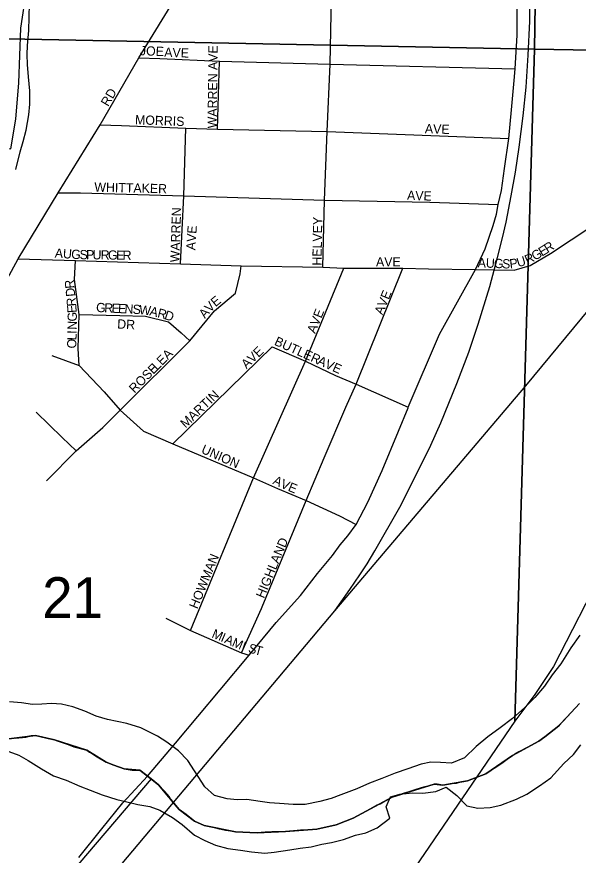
# Model space of a CAD drawing. Extents: x 1310247 to 1552180, y 377264 to 706493.
# Drawn here: x 1391416 to 1394458, y 525062 to 529602 of the extents above; entities that cross this region are included whole.
import ezdxf

# ---------------------------------------------------------------- set-up
doc = ezdxf.new("R2010")
doc.units = 0
for name, color, linetype in [('GM_X_City_Street', 7, 'Continuous'), ('GM_X_City_Street_Text', 7, 'Continuous'), ('GM_X_Corporation', 7, 'Continuous'), ('GM_X_Major_River', 7, 'Continuous'), ('GM_X_Rail_Line', 7, 'Continuous'), ('GM_X_Section', 7, 'Continuous'), ('GM_X_Section_Text', 7, 'Continuous'), ('GM_X_Township', 7, 'Continuous'), ('GM_X_US_Route', 7, 'Continuous')]:
    doc.layers.add(name, color=color, linetype=linetype)

msp = doc.modelspace()

# ---------------------------------------------------------------- linework, layer by layer
at = {"layer": 'GM_X_City_Street'}
for points in [[(1390809.9, 526675.6), (1390838.4, 526764.9), (1390872.4, 526881.4), (1390892.9, 527051.6), (1390941.5, 527336), (1390961.3, 527482.5), (1391017.1, 527523.9), (1391134.6, 527658.3), (1391198.9, 527738.3), (1391244.8, 527837.9), (1391276.4, 527984.4), (1391339.5, 528138.3), (1391424.3, 528291.1), (1391640.1, 528648.7), (1391868, 529016), (1392076.5, 529378.4), (1392295.8, 529737.2), (1392338.5, 529803.9), (1392539.1, 530098.3), (1392662.3, 530285.6)], [(1393074.2, 528246.2), (1393082.7, 528608.7), (1393098.4, 528979.6), (1393114, 529345.6), (1393120.5, 529709.1), (1393129, 530076.7)], [(1392076.5, 529378.4), (1392191.7, 529374.8), (1392514.1, 529361.5), (1393114, 529345.6), (1394116.1, 529319.1)], [(1392503.2, 528993), (1392514.1, 529361.5)], [(1393901, 528232.9), (1394110.7, 528229.3), (1394197.9, 528254.7), (1394308.2, 528320.2), (1394643.9, 528542), (1394975, 528748.3), (1395251.1, 528986), (1395313.9, 529031.5), (1395394.7, 529058.2), (1395480.2, 529091.1), (1395574.3, 529143.7), (1395679.5, 529212.8), (1395765, 529241), (1395888.2, 529265.3), (1396000.3, 529286.5), (1396082.7, 529301.4), (1396127.7, 529313.2)], [(1391868, 529016), (1391983.2, 529012.4), (1392331.1, 528999), (1392503.2, 528993), (1393098.4, 528979.6), (1394081.6, 528943.3)], [(1392303, 528264.7), (1392321.4, 528632.9), (1392331.1, 528999)], [(1391640.1, 528648.7), (1391761.3, 528648.7), (1392321.4, 528632.9), (1393082.7, 528608.7), (1393654.9, 528597.8), (1394024.6, 528584.4)], [(1391424.3, 528291.1), (1391734.7, 528281.4), (1392303, 528264.7), (1392631.7, 528253.5), (1393074.2, 528246.2), (1393188.1, 528240.2), (1393508.2, 528240.2), (1393647.6, 528236.5), (1393901, 528232.9)], [(1391576.4, 527088.8), (1391737.3, 527251.1), (1391881.9, 527378), (1391976.4, 527471.1), (1392353.5, 527846.7), (1392487.1, 528009.8), (1392600.7, 528104.2), (1392625.8, 528209), (1392631.7, 528253.5)], [(1391753.5, 527713.1), (1391749.1, 527804.6), (1391753.5, 527989.1), (1391728.4, 528179.5), (1391734.7, 528281.4)], [(1392356.7, 526279), (1392698.6, 527104.6), (1392979.8, 527736.4), (1393188.1, 528240.2)], [(1392741.6, 526397.8), (1392745.6, 526406.7), (1392983.2, 526982), (1393081.9, 527212.9), (1393198.8, 527488), (1393255.4, 527612.6), (1393508.2, 528240.2)], [(1391753.5, 527989.1), (1391974.9, 527984.7), (1392113.2, 527980.8), (1392238.3, 527949), (1392306.3, 527889.5), (1392353.5, 527846.7)], [(1392261.2, 527289.5), (1392799.2, 527813.8)], [(1392799.2, 527813.8), (1392979.8, 527736.4), (1393142.3, 527659.5), (1393255.4, 527612.6), (1393537.5, 527488.4)], [(1391605.9, 527767.7), (1391753.5, 527713.1), (1391889.3, 527571.4), (1391976.4, 527471.1), (1392101.9, 527357.4), (1392261.2, 527289.5), (1392698.6, 527104.6), (1392827.9, 527047.1), (1392983.2, 526982), (1393165.3, 526898.6), (1393255.4, 526852.6)], [(1391521.8, 527460.7), (1391662.7, 527322.7), (1391737.3, 527251.1)], [(1392634.3, 526158.1), (1392741.6, 526397.8)], [(1392223.2, 526344.3), (1392356.7, 526279), (1392634.3, 526158.1), (1392675.7, 526145.1)]]:
    msp.add_lwpolyline(points, dxfattribs=at)
at = {"layer": 'GM_X_Corporation'}
for points in [[(1388957.7, 528894.3), (1389314, 528893), (1389314, 529270.8), (1390988.1, 529270.8), (1390988.2, 528889.7), (1391383.7, 528886.9), (1391410.3, 529046.8), (1391427.9, 529243), (1391438.4, 529539.9), (1391468.3, 529743.8), (1391683, 529888.4), (1391872.5, 529923.1), (1392167.5, 530001.1), (1392414.7, 530160.8), (1392641.2, 530294.9), (1396156.9, 529954.2)], [(1394464.2, 525883.8), (1394394.1, 525807.3), (1394355.9, 525766.9), (1394353.7, 525762.8), (1394277, 525702.7), (1394244.9, 525678.3), (1394189.5, 525648.5), (1394136.3, 525620.7), (1394115.5, 525608.9), (1394102.8, 525602.4), (1394086.9, 525590.5), (1394051.6, 525563.4), (1394022.5, 525543.3), (1393957.9, 525502.6), (1393909, 525482.7), (1393857.6, 525463.7), (1393826.5, 525459.7), (1393797.1, 525450.7), (1393764.3, 525448.6), (1393724.2, 525441.7), (1393693.2, 525446.9), (1393685.6, 525447.1), (1393676.8, 525445.8), (1393642.8, 525435.5), (1393619.6, 525429.8), (1393577.8, 525417.6), (1393540.8, 525404.3), (1393509.3, 525395.3), (1393480.5, 525384.7), (1393450.4, 525375.5), (1393439.5, 525368), (1393412.9, 525354.1), (1393384.6, 525338.9), (1393366.1, 525333.2), (1393304.5, 525296.6), (1393238.3, 525262), (1393197.3, 525245.3), (1393146.4, 525225.4), (1393092.1, 525212.6), (1393042, 525203.4), (1392997.9, 525199.3), (1392952.6, 525196.4), (1392914.9, 525193.4), (1392871.5, 525190.4), (1392845.2, 525188.7), (1392797.6, 525187.7), (1392762.1, 525186.9), (1392717.6, 525183.6), (1392653.1, 525185.2), (1392601, 525188.9), (1392547.5, 525195.3), (1392514.5, 525202.2), (1392487.2, 525209.2), (1392431.2, 525221.9), (1392378.7, 525246.8), (1392334.5, 525281.6), (1392295.7, 525309.9), (1392254.8, 525357), (1392240.8, 525379.1), (1392231, 525391.7), (1392219, 525405.7), (1392183.6, 525442.8), (1392143.5, 525474.5), (1392083.4, 525521.8), (1392041.1, 525522.9), (1391997.7, 525529.4), (1391966.3, 525540.8), (1391942.7, 525548.5), (1391900.4, 525566), (1391842.7, 525599.3), (1391825.5, 525610.7), (1391809.5, 525620.3), (1391795.4, 525630.2), (1391725.8, 525648.1), (1391694.9, 525660.8), (1391634.9, 525680.5), (1391619.7, 525686.8), (1391585.1, 525693.5), (1391540.6, 525704), (1391524.7, 525708.4), (1391517, 525709.5), (1391493.5, 525708), (1391484.8, 525706.9), (1391464.4, 525701.4), (1391409.3, 525694.5)], [(1391409.3, 525694.5), (1391464.4, 525701.4), (1391484.8, 525706.9), (1391493.5, 525708), (1391517, 525709.5), (1391524.7, 525708.4), (1391540.6, 525704), (1391585.1, 525693.5), (1391619.7, 525686.8), (1391634.9, 525680.5), (1391694.9, 525660.8), (1391725.8, 525648.1), (1391795.4, 525630.2), (1391809.5, 525620.3), (1391825.5, 525610.7), (1391842.7, 525599.3), (1391900.4, 525566), (1391942.7, 525548.5), (1391966.3, 525540.8), (1391997.7, 525529.4), (1392041.1, 525522.9), (1392083.4, 525521.8), (1392143.5, 525474.5), (1390668.3, 523747.6)]]:
    msp.add_lwpolyline(points, dxfattribs=at)
at = {"layer": 'GM_X_Major_River'}
for points in [[(1391411.6, 528774.9), (1391434.6, 528870.4), (1391450.3, 528926.1), (1391466.2, 528987.8), (1391480.8, 529071.5), (1391486.6, 529127.5), (1391486.8, 529199.7), (1391479.2, 529276.2), (1391473.3, 529342.5), (1391473, 529396.7), (1391474.5, 529446.8), (1391481, 529526.8), (1391485.5, 529671.1)], [(1394466.1, 526252.9), (1394417.9, 526184.2), (1394363.1, 526097.7), (1394317.3, 526038.9), (1394275.3, 525976.1), (1394223.3, 525915.5), (1394169.6, 525861.1), (1394101.6, 525801)], [(1394101.6, 525801), (1394036, 525750.9), (1393968.4, 525702.9), (1393904.7, 525650.8), (1393842.7, 525588.5), (1393771.8, 525560.7), (1393711.9, 525564.5), (1393659.9, 525566.2), (1393607.4, 525553.8), (1393534.6, 525529.9), (1393465.8, 525506), (1393394.8, 525476.2), (1393328, 525452.2), (1393258.9, 525420.2), (1393171.9, 525388.9), (1393119.2, 525368.5), (1393058.6, 525352.3), (1392978, 525336.8), (1392914, 525336.8), (1392840, 525341.1), (1392786.1, 525344.8), (1392734.3, 525352.4), (1392662.5, 525362.7), (1392610.5, 525362.3), (1392556.5, 525366), (1392487, 525384.2), (1392434.5, 525431.9), (1392342.8, 525575.2), (1392292.4, 525626.9), (1392229.8, 525672.9), (1392178.8, 525706.6), (1392088.1, 525751.6), (1392012.7, 525774), (1391959, 525785.7), (1391907.3, 525797.3), (1391845.8, 525815.3), (1391784.6, 525841.2), (1391719.3, 525865.3), (1391657.6, 525879.3), (1391603.7, 525883), (1391551.5, 525878.6), (1391501.5, 525878.2), (1391441.6, 525886), (1391375.8, 525892.1)], [(1391373.4, 525623.5), (1391426.8, 525603.8), (1391478, 525574.1), (1391550.6, 525529.7), (1391615.5, 525491.6), (1391682.8, 525467.4), (1391757.9, 525435), (1391813.3, 525413.2), (1391878.6, 525389.1), (1391957.8, 525362.6), (1392011.5, 525350.9), (1392071.1, 525337), (1392136.8, 525324.9), (1392190.3, 525305.2), (1392259.1, 525265), (1392312, 525227.2), (1392378.3, 525171), (1392435.4, 525141.2), (1392492.6, 525115.3), (1392560.1, 525097.2), (1392627.9, 525089), (1392687.7, 525079.1), (1392759.6, 525072.9), (1392809.8, 525077.3), (1392896.3, 525090.7), (1392950.6, 525099), (1393010.9, 525107.2), (1393069.4, 525121.4), (1393121.7, 525129.8), (1393186.3, 525145.8), (1393251.1, 525169.8), (1393307.5, 525182.1), (1393368.5, 525210.3), (1393438.2, 525262.2), (1393418, 525323), (1393441.8, 525378.4), (1393492.3, 525392.9), (1393560.5, 525398.8), (1393616.5, 525397), (1393686.9, 525406.9), (1393741.7, 525429.2), (1393800.4, 525385.3), (1393854.7, 525329.5), (1393914.3, 525315.6), (1393980.5, 525319.5), (1394038.9, 525331.7), (1394124, 525365.2), (1394178.9, 525391.5), (1394248.4, 525437.5), (1394309.8, 525479.7), (1394380.3, 525557.7), (1394431.9, 525606.2), (1394471.6, 525659.1)]]:
    msp.add_lwpolyline(points, dxfattribs=at)
at = {"layer": 'GM_X_Rail_Line'}
for points in [[(1393138.9, 526385.4), (1393220.8, 526499.5), (1393275.2, 526579.2), (1393313.9, 526640.2), (1393355.9, 526709.5), (1393490.7, 526946.8), (1393590.7, 527143.4), (1393659.2, 527282.8), (1393713.2, 527403), (1393800.8, 527615.4), (1393864.9, 527785.1), (1393915.4, 527936.8), (1393979.5, 528141.3), (1394021.1, 528297.6), (1394048.1, 528405.4), (1394067.2, 528489.7), (1394095.3, 528632.4), (1394118.9, 528760.5), (1394138, 528895.4), (1394160.4, 529065.1), (1394176.2, 529220.2), (1394186.3, 529393.2), (1394195.3, 529578.7), (1394205.4, 530375.4)], [(1393138.9, 526385.4), (1394174.3, 527603.9), (1394919.5, 528504), (1395553.6, 529260)], [(1387313.9, 516328), (1387758.1, 517424.3), (1387815.4, 517616), (1387829.6, 517813.9), (1387951.7, 518565.3), (1388024.2, 518952.9), (1388109.4, 519363.9), (1388207.1, 519638.2), (1388470.8, 520283), (1388652.8, 520715.5), (1388815.9, 521036.1), (1389046.5, 521423.3), (1389327.9, 521820.1), (1389531.1, 522067), (1389778.3, 522372.2), (1390218.2, 522893.1), (1390982.6, 523804.4), (1391621.7, 524584), (1393138.9, 526385.4)]]:
    msp.add_lwpolyline(points, dxfattribs=at)
at = {"layer": 'GM_X_Section'}
for points in [[(1394300.1, 534734.1), (1394220.6, 529425.6), (1388972.8, 529529.6), (1389042, 534828.3)], [(1394300.1, 534734.1), (1399648.2, 534645.7), (1399629, 529871.9), (1398816.2, 529750.5), (1398188.7, 529684.9), (1397894.7, 529685.6), (1397607.8, 529646.2), (1397412.5, 529592.6), (1397227.7, 529556.8), (1397139.3, 529538.9), (1397165.6, 529376.3), (1394220.6, 529425.6)], [(1388972.8, 529529.6), (1394220.6, 529425.6), (1394115.4, 525787.8), (1393058, 524239.9), (1388864, 524337.7)], [(1394220.6, 529425.6), (1397165.6, 529376.3), (1396349.2, 529186.9), (1396213.1, 529092), (1396041.7, 528857.9), (1395961.8, 528685.8), (1395822.9, 528470.9), (1395620.3, 528099.5), (1395567.6, 527980.7), (1395393.8, 527728.7), (1395269.2, 527611.5), (1395203.5, 527537), (1395172.4, 527491.7), (1395114.1, 527389), (1395058.2, 527306.3), (1394792.3, 526960.4), (1394661.7, 526759.4), (1394600.5, 526620.8), (1394324.2, 526083), (1394222.7, 525931.3), (1394115.4, 525787.8)]]:
    msp.add_lwpolyline(points, close=True, dxfattribs=at)
at = {"layer": 'GM_X_Township'}
for points in [[(1394464.2, 525883.8), (1394353.7, 525762.8), (1394277, 525702.7), (1394244.9, 525678.3), (1394102.8, 525602.4), (1393957.9, 525502.6), (1393857.6, 525463.7), (1393724.2, 525441.7), (1393676.8, 525445.8), (1393450.4, 525375.5), (1393238.3, 525262), (1393146.4, 525225.4), (1393042, 525203.4), (1392871.5, 525190.4), (1392717.6, 525183.6), (1392601, 525188.9), (1392431.2, 525221.9), (1392378.7, 525246.8), (1392295.7, 525309.9), (1392183.6, 525442.8), (1392124.8, 525489.2), (1392083.4, 525521.8), (1391997.7, 525529.4), (1391942.7, 525548.5), (1391900.4, 525566), (1391795.4, 525630.2), (1391619.7, 525686.8), (1391517, 525709.5), (1391372.4, 525691.1)], [(1391372.4, 525691.1), (1391517, 525709.5), (1391619.7, 525686.8), (1391795.4, 525630.2), (1391900.4, 525566), (1391942.7, 525548.5), (1391997.7, 525529.4), (1392083.4, 525521.8), (1392124.8, 525489.2), (1392183.6, 525442.8), (1392295.7, 525309.9), (1392378.7, 525246.8), (1392431.2, 525221.9), (1392601, 525188.9), (1392717.6, 525183.6), (1392871.5, 525190.4), (1393042, 525203.4), (1393146.4, 525225.4), (1393238.3, 525262), (1393450.4, 525375.5), (1393676.8, 525445.8), (1393724.2, 525441.7), (1393857.6, 525463.7), (1393957.9, 525502.6), (1394102.8, 525602.4), (1394244.9, 525678.3), (1394277, 525702.7), (1394353.7, 525762.8), (1394464.2, 525883.8)]]:
    msp.add_lwpolyline(points, dxfattribs=at)
at = {"layer": 'GM_X_US_Route'}
for points in [[(1393901, 528232.9), (1393953.1, 528345.6), (1393996.7, 528471.7), (1394014.9, 528532.3), (1394024.6, 528584.4), (1394041.6, 528660.8), (1394058.5, 528779.6), (1394081.6, 528943.3), (1394097.3, 529097.2), (1394111.3, 529256), (1394116.1, 529319.1), (1394126.4, 529501.5), (1394127, 529677.6), (1394127.9, 529814.3), (1394129.7, 529877.4), (1394128.8, 529977.4), (1394132.5, 530049), (1394134.1, 530136.9), (1394133.9, 530166.7)], [(1392275.9, 525669.1), (1392517.8, 525957), (1392675.7, 526145.1), (1392821.4, 526321.7), (1392953, 526467.9), (1393044.7, 526586.2), (1393126, 526684.8), (1393168.1, 526741.4), (1393210.3, 526790.3), (1393255.4, 526852.6), (1393318.6, 526973.3), (1393396.3, 527143.9), (1393483.9, 527357.6), (1393536.1, 527484.9), (1393537.5, 527488.4), (1393707, 527883.8), (1393901, 528232.9)], [(1391752.1, 525049.5), (1391876.9, 525205.2), (1391991.3, 525346.1), (1392124.8, 525489.2), (1392275.9, 525669.1)]]:
    msp.add_lwpolyline(points, dxfattribs=at)

# ---------------------------------------------------------------- texts
at = {"layer": 'GM_X_City_Street_Text'}
for s, rotation, p in [('JOE', 357.6061, (1392082.4, 529393.9)), ('AVE', 358.0262, (1392214.3, 529385)), ('WARREN AVE', 89.3764, (1392499.4, 528997.4)), ('RD', 59.537, (1391911.1, 529112)), ('MORRIS', 357.8401, (1392056, 529019.8)), ('AVE', 358.0261, (1393626.7, 528971.4)), ('WHITTAKER', 358.6204, (1391835.8, 528654.7)), ('AVE', 357.9557, (1393529.9, 528610.6)), ('WARREN', 88.0901, (1392297, 528271.6)), ('HELVEY', 88.9775, (1393067, 528253.8)), ('AVE', 86.0536, (1392382.8, 528336.4)), ('R', 32.6904, (1394292.6, 528321.3)), ('A', 355.6248, (1391620.7, 528298.2)), ('U', 355.6407, (1391664.6, 528294.9)), ('G', 357.1331, (1391709.9, 528291.5)), ('S', 359.0528, (1391755.7, 528289.2)), ('P', 359.1662, (1391791, 528288.6)), ('U', 359.1694, (1391826.2, 528288.1)), ('R', 359.15, (1391870.2, 528287.5)), ('G', 359.1595, (1391909.8, 528286.9)), ('E', 359.1531, (1391953.8, 528286.2)), ('R', 359.1565, (1391989, 528285.7)), ('G', 31.0728, (1394223.4, 528279.6)), ('E', 31.1224, (1394261.2, 528302.3)), ('AVE', 0, (1393362.4, 528249.9)), ('A', 357.5949, (1393912.8, 528245.5)), ('U', 357.5731, (1393956.8, 528243.6)), ('G', 357.5834, (1394000.8, 528241.8)), ('S', 357.5953, (1394044.7, 528239.9)), ('P', 6.7285, (1394088.6, 528238.8)), ('U', 16.8178, (1394132.9, 528244.9)), ('R', 24.6719, (1394182.1, 528260.2)), ('R', 95.3143, (1391729.3, 528132)), ('D', 95.3238, (1391733.4, 528088.2)), ('AVE', 67.8317, (1393397.7, 527984.4)), ('R', 95.3217, (1391738.3, 528035.6)), ('V', 45.8191, (1392463.2, 527997.8)), ('E', 39.7094, (1392492.8, 528028.4)), ('E', 94.6127, (1391741.2, 527999.9)), ('G', 357.1354, (1391844.8, 528003.4)), ('R', 357.1334, (1391888.8, 528001.2)), ('E', 357.1301, (1391928.3, 527999.3)), ('E', 357.1301, (1391963.5, 527997.5)), ('N', 357.1274, (1391998.6, 527995.7)), ('S', 357.1301, (1392042.6, 527993.5)), ('W', 353.4964, (1392076.9, 527991.8)), ('A', 346.2977, (1392132.1, 527985.7)), ('R', 345.4925, (1392174.7, 527975.3)), ('A', 49.9594, (1392435.5, 527964.8)), ('AVE', 67.8345, (1393032.5, 527883.2)), ('G', 90.2462, (1391741.5, 527951.7)), ('D', 341.6791, (1392212.2, 527965.6)), ('N', 88.6886, (1391740.5, 527906.2)), ('DR', 356.9887, (1391959.2, 527914.1)), ('L', 88.6879, (1391739.2, 527849.1)), ('I', 88.691, (1391740, 527884.3)), ('O', 88.6886, (1391738.2, 527805.1)), ('BUTLER', 335.8214, (1392807.5, 527826.6)), ('LEA', 44.9942, (1392176.5, 527683.9)), ('AVE', 43.6036, (1392660.7, 527692.9)), ('AVE', 336.036, (1393040.6, 527721.1)), ('ROSE', 44.9978, (1392053.3, 527560.7)), ('MARTIN', 43.5321, (1392330.7, 527371.7)), ('UNION', 336.3002, (1392411.4, 527241.5)), ('A', 334.3196, (1392799.2, 527074)), ('V', 336.8068, (1392841, 527053.9)), ('E', 337.161, (1392881.8, 527036.5)), ('HIGHLAND', 67.3199, (1392755.3, 526448.9)), ('HOWMAN', 67.715, (1392394.5, 526391.6)), ('M', 336.5072, (1392468.6, 526242.7)), ('I', 336.5454, (1392517, 526221.6)), ('A', 336.5102, (1392537.2, 526212.8)), ('M', 336.7338, (1392577.8, 526195.2)), ('I', 340.6998, (1392629.8, 526173)), ('S', 344.569, (1392666.7, 526160.8)), ('T', 344.7433, (1392700.8, 526151.4))]:
    msp.add_text(s, height=50, rotation=rotation, dxfattribs=at).set_placement(p)
at = {"layer": 'GM_X_Section_Text'}
msp.add_text('21', height=221, rotation=0, dxfattribs=at).set_placement((1391554, 526346))

doc.saveas('drawing.dxf')
